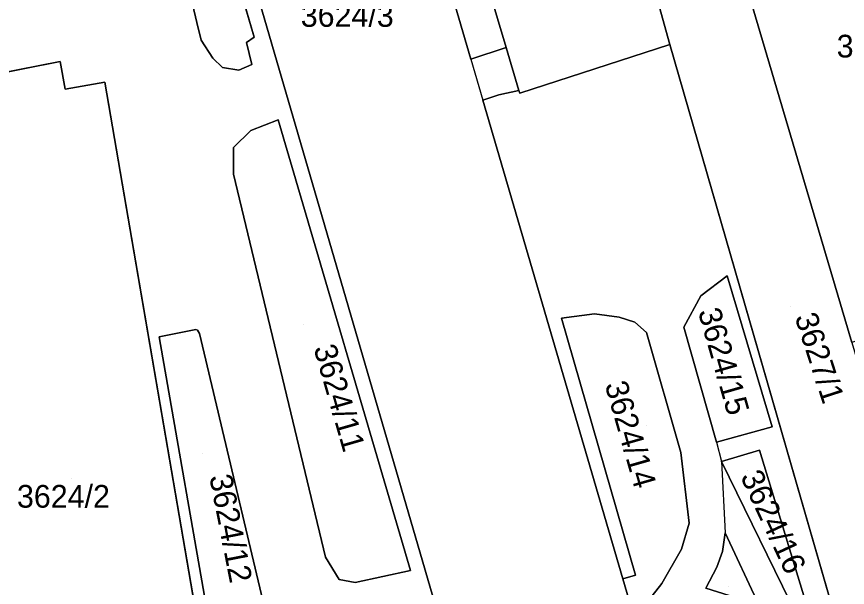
# Model space of a CAD drawing. Extents: x -264070 to -262271, y -1238894 to -1238141.
# Drawn here: x -262486.4 to -262413.2, y -1238359.9 to -1238309.6 of the extents above; entities that cross this region are included whole.
import ezdxf

# ---------------------------------------------------------------- set-up
doc = ezdxf.new("R2010")
doc.units = 0
for name, color, linetype in [('body_kn', 7, 'Continuous'), ('kladpar_druhypozemkov', 7, 'Continuous'), ('kladpar_hranice', 7, 'Continuous'), ('kladpar_parcelnecisla', 7, 'Continuous'), ('kladpar_plochy', 7, 'Continuous'), ('zappar_hrandruhpozemk', 7, 'Continuous')]:
    doc.layers.add(name, color=color, linetype=linetype)

msp = doc.modelspace()

# ---------------------------------------------------------------- linework, layer by layer
at = {"layer": 'body_kn'}
for p, q in [((-262421.33, -1238309.66), (-262421.33, -1238309.66)), ((-262470.49, -1238310.16), (-262470.49, -1238310.16)), ((-262470.12, -1238311.72), (-262470.12, -1238311.72)), ((-262466.12, -1238311.92), (-262466.12, -1238311.92)), ((-262465.44, -1238311.47), (-262465.44, -1238311.47)), ((-262443.28, -1238312.36), (-262443.28, -1238312.36)), ((-262428.87, -1238312.11), (-262428.87, -1238312.11)), ((-262469.1, -1238313.32), (-262469.1, -1238313.32)), ((-262446.37, -1238313.41), (-262446.37, -1238313.41)), ((-262446.37, -1238313.41), (-262446.37, -1238313.41)), ((-262482.51, -1238313.6), (-262482.51, -1238313.6)), ((-262468.25, -1238314.14), (-262468.25, -1238314.14)), ((-262465.67, -1238313.86), (-262465.67, -1238313.86)), ((-262466.8, -1238314.36), (-262466.8, -1238314.36)), ((-262478.58, -1238315.41), (-262478.58, -1238315.41)), ((-262478.58, -1238315.41), (-262478.58, -1238315.41)), ((-262482.07, -1238316.03), (-262482.07, -1238316.03)), ((-262442.15, -1238316.17), (-262442.15, -1238316.17)), ((-262442.08, -1238316.4), (-262442.08, -1238316.4)), ((-262445.32, -1238317.02), (-262445.32, -1238317.02)), ((-262443.91, -1238316.54), (-262443.91, -1238316.54)), ((-262463.35, -1238318.73), (-262463.35, -1238318.73)), ((-262465.74, -1238319.69), (-262465.74, -1238319.69)), ((-262467.27, -1238321.18), (-262467.27, -1238321.18)), ((-262467.27, -1238323.54), (-262467.27, -1238323.54)), ((-262423.81, -1238332.49), (-262423.81, -1238332.49)), ((-262426.15, -1238334.23), (-262426.15, -1238334.23)), ((-262435.5, -1238335.84), (-262435.5, -1238335.84)), ((-262433.32, -1238336.12), (-262433.32, -1238336.12)), ((-262433.32, -1238336.12), (-262433.32, -1238336.12)), ((-262438.39, -1238336.22), (-262438.39, -1238336.22)), ((-262431.96, -1238336.57), (-262431.96, -1238336.57)), ((-262470.57, -1238337.22), (-262470.57, -1238337.22)), ((-262470.44, -1238337.27), (-262470.44, -1238337.27)), ((-262470.25, -1238337.56), (-262470.25, -1238337.56)), ((-262430.91, -1238337.47), (-262430.91, -1238337.47)), ((-262427.64, -1238336.99), (-262427.64, -1238336.99)), ((-262473.81, -1238337.84), (-262473.81, -1238337.84)), ((-262419.85, -1238345.78), (-262419.85, -1238345.78)), ((-262419.85, -1238345.78), (-262419.85, -1238345.78)), ((-262424.77, -1238347.14), (-262424.77, -1238347.14)), ((-262424.77, -1238347.14), (-262424.77, -1238347.14)), ((-262420.97, -1238347.83), (-262420.97, -1238347.83)), ((-262420.97, -1238347.83), (-262420.97, -1238347.83)), ((-262427.9, -1238348.04), (-262427.9, -1238348.04)), ((-262424.33, -1238348.83), (-262424.33, -1238348.83)), ((-262427.16, -1238354.26), (-262427.16, -1238354.26)), ((-262424.01, -1238355.12), (-262424.01, -1238355.12)), ((-262427.83, -1238356.56), (-262427.83, -1238356.56)), ((-262459.16, -1238357.25), (-262459.16, -1238357.25)), ((-262424.22, -1238356.75), (-262424.22, -1238356.75)), ((-262451.69, -1238358.43), (-262451.69, -1238358.43)), ((-262451.69, -1238358.43), (-262451.69, -1238358.43)), ((-262431.89, -1238358.85), (-262431.89, -1238358.85)), ((-262424.74, -1238358.15), (-262424.74, -1238358.15)), ((-262457.97, -1238359.22), (-262457.97, -1238359.22)), ((-262456.56, -1238359.48), (-262456.56, -1238359.48)), ((-262433, -1238359.17), (-262433, -1238359.17)), ((-262429.56, -1238359.57), (-262429.56, -1238359.57))]:
    msp.add_line(p, q, dxfattribs=at)
at = {"layer": 'kladpar_druhypozemkov'}
for p, q in [((-262418.23, -1238335.15), (-262418.23, -1238335.15)), ((-262461.07, -1238336.79), (-262461.07, -1238336.79)), ((-262422.88, -1238339.93), (-262422.88, -1238339.93)), ((-262430.91, -1238345.67), (-262430.91, -1238345.67)), ((-262469.97, -1238348.09), (-262469.97, -1238348.09)), ((-262422.07, -1238349.59), (-262422.07, -1238349.59)), ((-262481.53, -1238350.32), (-262481.53, -1238350.32)), ((-262423.69, -1238359.83), (-262423.69, -1238359.83))]:
    msp.add_line(p, q, dxfattribs=at)
at = {"layer": 'kladpar_hranice'}
for points in [[(-262397.8, -1238318.94), (-262378.39, -1238313.48), (-262374.91, -1238325.69), (-262412.84, -1238338.35), (-262421.33, -1238309.66), (-262421.77, -1238308.15), (-262423.88, -1238308.83), (-262426.19, -1238301.22), (-262431.43, -1238302.89), (-262444.81, -1238307.22), (-262462.5, -1238248.67), (-262481.74, -1238257.04), (-262483.18, -1238257.27), (-262492.09, -1238257.81), (-262491.54, -1238256.33), (-262491.48, -1238256.18), (-262489.87, -1238252.04), (-262478.54, -1238253.05), (-262472.8, -1238248.65), (-262452.64, -1238226.14), (-262431.42, -1238202.75)], [(-262446.37, -1238313.41), (-262443.28, -1238312.36), (-262442.15, -1238316.17), (-262443.91, -1238316.54), (-262445.32, -1238317.02), (-262433, -1238359.17), (-262432.24, -1238361.77), (-262448.08, -1238366.37), (-262477.39, -1238265.73), (-262478.53, -1238266), (-262479.64, -1238266.25), (-262480.02, -1238266.34), (-262480.55, -1238264.32), (-262484.04, -1238265.15), (-262485.99, -1238258.55), (-262479.88, -1238257.12), (-262479.92, -1238256.98), (-262464.24, -1238252.27), (-262446.37, -1238313.41)], [(-262444.81, -1238307.22), (-262443.28, -1238312.36), (-262446.37, -1238313.41), (-262464.24, -1238252.27)], [(-262467.02, -1238382.99), (-262478.58, -1238315.41), (-262482.07, -1238316.03), (-262482.51, -1238313.6), (-262491.6, -1238315.39), (-262491.17, -1238317.65), (-262494.82, -1238318.32), (-262491.81, -1238336.03), (-262493.42, -1238336.31), (-262496.69, -1238316.53), (-262508.44, -1238318.51), (-262511.28, -1238319.26), (-262501.35, -1238280.43), (-262500.84, -1238279.56), (-262498.01, -1238273.9), (-262492.09, -1238257.81)], [(-262471.82, -1238289.57), (-262465.44, -1238311.47), (-262466.12, -1238311.92), (-262465.67, -1238313.86), (-262466.8, -1238314.36), (-262468.25, -1238314.14), (-262469.1, -1238313.32), (-262470.12, -1238311.72), (-262470.49, -1238310.16), (-262475.23, -1238290.18), (-262480.06, -1238270.15), (-262480.27, -1238268.84), (-262480.3, -1238268.31), (-262480.25, -1238267.92), (-262479.64, -1238266.25), (-262478.53, -1238266), (-262471.82, -1238289.57)], [(-262477.39, -1238265.73), (-262448.08, -1238366.37)], [(-262475.23, -1238290.18), (-262470.49, -1238310.16), (-262470.12, -1238311.72), (-262469.1, -1238313.32), (-262468.25, -1238314.14), (-262466.8, -1238314.36), (-262465.67, -1238313.86), (-262466.12, -1238311.92), (-262465.44, -1238311.47), (-262471.82, -1238289.57)], [(-262412.84, -1238338.35), (-262410.23, -1238347.2), (-262403.99, -1238368.32), (-262401.21, -1238367.32), (-262398.48, -1238374.94), (-262409.51, -1238378.89), (-262412.33, -1238369.48), (-262428.87, -1238312.11), (-262431.43, -1238302.89), (-262426.19, -1238301.22), (-262423.88, -1238308.83), (-262421.77, -1238308.15), (-262421.33, -1238309.66), (-262412.84, -1238338.35)], [(-262431.43, -1238302.89), (-262428.87, -1238312.11), (-262442.08, -1238316.4), (-262442.15, -1238316.17), (-262443.28, -1238312.36), (-262444.81, -1238307.22), (-262431.43, -1238302.89)], [(-262431.61, -1238362.16), (-262429.56, -1238359.57), (-262427.83, -1238356.56), (-262427.16, -1238354.26), (-262427.9, -1238348.04), (-262430.91, -1238337.47), (-262431.96, -1238336.57), (-262433.32, -1238336.12), (-262435.5, -1238335.84), (-262438.39, -1238336.22), (-262431.89, -1238358.85), (-262433, -1238359.17), (-262445.32, -1238317.02), (-262443.91, -1238316.54), (-262442.15, -1238316.17), (-262442.08, -1238316.4), (-262428.87, -1238312.11), (-262412.33, -1238369.48)], [(-262478.58, -1238315.41), (-262467.02, -1238382.99), (-262461.18, -1238381.86), (-262460.01, -1238387.15), (-262465.9, -1238389.56), (-262482.13, -1238392.42), (-262486.08, -1238369.83), (-262487.28, -1238370.05), (-262487.69, -1238367.64), (-262486.49, -1238367.42), (-262491.81, -1238336.03), (-262494.82, -1238318.32), (-262491.17, -1238317.65), (-262491.6, -1238315.39), (-262482.51, -1238313.6), (-262482.07, -1238316.03), (-262478.58, -1238315.41)], [(-262451.69, -1238358.43), (-262456.56, -1238359.48), (-262457.97, -1238359.22), (-262459.16, -1238357.25), (-262467.27, -1238323.54), (-262467.27, -1238321.18), (-262465.74, -1238319.69), (-262463.35, -1238318.73), (-262451.69, -1238358.43)], [(-262463.35, -1238318.73), (-262465.74, -1238319.69), (-262467.27, -1238321.18), (-262467.27, -1238323.54), (-262459.16, -1238357.25), (-262457.97, -1238359.22), (-262456.56, -1238359.48), (-262451.69, -1238358.43), (-262463.35, -1238318.73)], [(-262419.85, -1238345.78), (-262424.77, -1238347.14), (-262427.64, -1238336.99), (-262426.15, -1238334.23), (-262423.81, -1238332.49), (-262419.85, -1238345.78)], [(-262426.15, -1238334.23), (-262427.64, -1238336.99), (-262424.77, -1238347.14), (-262419.85, -1238345.78), (-262423.81, -1238332.49), (-262426.15, -1238334.23)], [(-262433.32, -1238336.12), (-262431.96, -1238336.57), (-262430.91, -1238337.47), (-262427.9, -1238348.04), (-262427.16, -1238354.26), (-262427.83, -1238356.56), (-262429.56, -1238359.57), (-262431.61, -1238362.16), (-262434.46, -1238363.72), (-262447.64, -1238367.83), (-262448.08, -1238366.37), (-262432.24, -1238361.77), (-262433, -1238359.17), (-262431.89, -1238358.85), (-262438.39, -1238336.22), (-262435.5, -1238335.84), (-262433.32, -1238336.12)], [(-262464, -1238363.91), (-262464.15, -1238364.45), (-262464.52, -1238364.74), (-262467.54, -1238366.06), (-262469.21, -1238364.23), (-262473.81, -1238337.84), (-262470.57, -1238337.22), (-262470.44, -1238337.27), (-262470.25, -1238337.56), (-262464, -1238363.91)], [(-262470.25, -1238337.56), (-262470.44, -1238337.27), (-262470.57, -1238337.22), (-262473.81, -1238337.84), (-262469.21, -1238364.23), (-262467.54, -1238366.06), (-262464.52, -1238364.74), (-262464.15, -1238364.45), (-262464, -1238363.91), (-262470.25, -1238337.56)], [(-262420.97, -1238347.83), (-262416.36, -1238362.97), (-262417.59, -1238362.58), (-262424.33, -1238348.83), (-262420.97, -1238347.83)], [(-262424.33, -1238348.83), (-262417.59, -1238362.58), (-262416.36, -1238362.97), (-262420.97, -1238347.83), (-262424.33, -1238348.83)], [(-262421.05, -1238361.46), (-262425.7, -1238359.99), (-262424.74, -1238358.15), (-262424.22, -1238356.75), (-262424.01, -1238355.12), (-262421.05, -1238361.46)], [(-262424.01, -1238355.12), (-262424.22, -1238356.75), (-262424.74, -1238358.15), (-262425.7, -1238359.99), (-262421.05, -1238361.46), (-262424.01, -1238355.12)]]:
    msp.add_lwpolyline(points, dxfattribs=at)
at = {"layer": 'kladpar_plochy'}
for p, q in [((-262446.37, -1238313.41), (-262464.24, -1238252.27)), ((-262477.39, -1238265.73), (-262448.08, -1238366.37)), ((-262465.44, -1238311.47), (-262471.82, -1238289.57)), ((-262475.23, -1238290.18), (-262470.49, -1238310.16)), ((-262444.81, -1238307.22), (-262443.28, -1238312.36)), ((-262421.33, -1238309.66), (-262421.77, -1238308.15)), ((-262412.84, -1238338.35), (-262421.33, -1238309.66)), ((-262470.49, -1238310.16), (-262470.12, -1238311.72)), ((-262470.12, -1238311.72), (-262469.1, -1238313.32)), ((-262466.12, -1238311.92), (-262465.44, -1238311.47)), ((-262465.67, -1238313.86), (-262466.12, -1238311.92)), ((-262443.28, -1238312.36), (-262446.37, -1238313.41)), ((-262442.08, -1238316.4), (-262428.87, -1238312.11)), ((-262428.87, -1238312.11), (-262412.33, -1238369.48)), ((-262469.1, -1238313.32), (-262468.25, -1238314.14)), ((-262482.51, -1238313.6), (-262491.6, -1238315.39)), ((-262482.07, -1238316.03), (-262482.51, -1238313.6)), ((-262468.25, -1238314.14), (-262466.8, -1238314.36)), ((-262466.8, -1238314.36), (-262465.67, -1238313.86)), ((-262478.58, -1238315.41), (-262482.07, -1238316.03)), ((-262467.02, -1238382.99), (-262478.58, -1238315.41)), ((-262443.91, -1238316.54), (-262442.15, -1238316.17)), ((-262442.15, -1238316.17), (-262442.08, -1238316.4)), ((-262445.32, -1238317.02), (-262443.91, -1238316.54)), ((-262433, -1238359.17), (-262445.32, -1238317.02)), ((-262463.35, -1238318.73), (-262465.74, -1238319.69)), ((-262451.69, -1238358.43), (-262463.35, -1238318.73)), ((-262465.74, -1238319.69), (-262467.27, -1238321.18)), ((-262467.27, -1238321.18), (-262467.27, -1238323.54)), ((-262467.27, -1238323.54), (-262459.16, -1238357.25)), ((-262423.81, -1238332.49), (-262426.15, -1238334.23)), ((-262419.85, -1238345.78), (-262423.81, -1238332.49)), ((-262426.15, -1238334.23), (-262427.64, -1238336.99)), ((-262435.5, -1238335.84), (-262438.39, -1238336.22)), ((-262433.32, -1238336.12), (-262435.5, -1238335.84)), ((-262431.96, -1238336.57), (-262433.32, -1238336.12)), ((-262438.39, -1238336.22), (-262431.89, -1238358.85)), ((-262430.91, -1238337.47), (-262431.96, -1238336.57)), ((-262470.57, -1238337.22), (-262473.81, -1238337.84)), ((-262470.44, -1238337.27), (-262470.57, -1238337.22)), ((-262470.25, -1238337.56), (-262470.44, -1238337.27)), ((-262464, -1238363.91), (-262470.25, -1238337.56)), ((-262427.9, -1238348.04), (-262430.91, -1238337.47)), ((-262427.64, -1238336.99), (-262424.77, -1238347.14)), ((-262473.81, -1238337.84), (-262469.21, -1238364.23)), ((-262424.77, -1238347.14), (-262419.85, -1238345.78)), ((-262420.97, -1238347.83), (-262424.33, -1238348.83)), ((-262416.36, -1238362.97), (-262420.97, -1238347.83)), ((-262427.16, -1238354.26), (-262427.9, -1238348.04)), ((-262424.33, -1238348.83), (-262417.59, -1238362.58)), ((-262427.83, -1238356.56), (-262427.16, -1238354.26)), ((-262424.01, -1238355.12), (-262424.22, -1238356.75)), ((-262421.05, -1238361.46), (-262424.01, -1238355.12)), ((-262429.56, -1238359.57), (-262427.83, -1238356.56)), ((-262459.16, -1238357.25), (-262457.97, -1238359.22)), ((-262424.22, -1238356.75), (-262424.74, -1238358.15)), ((-262456.56, -1238359.48), (-262451.69, -1238358.43)), ((-262431.89, -1238358.85), (-262433, -1238359.17)), ((-262424.74, -1238358.15), (-262425.7, -1238359.99)), ((-262457.97, -1238359.22), (-262456.56, -1238359.48)), ((-262431.61, -1238362.16), (-262429.56, -1238359.57))]:
    msp.add_line(p, q, dxfattribs=at)
for points in [[(-262446.37, -1238313.41), (-262443.28, -1238312.36), (-262442.15, -1238316.17), (-262443.91, -1238316.54), (-262445.32, -1238317.02), (-262433, -1238359.17), (-262432.24, -1238361.77), (-262448.08, -1238366.37), (-262477.39, -1238265.73), (-262478.53, -1238266), (-262479.64, -1238266.25), (-262480.02, -1238266.34), (-262480.55, -1238264.32), (-262484.04, -1238265.15), (-262485.99, -1238258.55), (-262479.88, -1238257.12), (-262479.92, -1238256.98), (-262464.24, -1238252.27)], [(-262471.82, -1238289.57), (-262465.44, -1238311.47), (-262466.12, -1238311.92), (-262465.67, -1238313.86), (-262466.8, -1238314.36), (-262468.25, -1238314.14), (-262469.1, -1238313.32), (-262470.12, -1238311.72), (-262470.49, -1238310.16), (-262475.23, -1238290.18), (-262480.06, -1238270.15), (-262480.27, -1238268.84), (-262480.3, -1238268.31), (-262480.25, -1238267.92), (-262479.64, -1238266.25), (-262478.53, -1238266)], [(-262412.84, -1238338.35), (-262410.23, -1238347.2), (-262403.99, -1238368.32), (-262401.21, -1238367.32), (-262398.48, -1238374.94), (-262409.51, -1238378.89), (-262412.33, -1238369.48), (-262428.87, -1238312.11), (-262431.43, -1238302.89), (-262426.19, -1238301.22), (-262423.88, -1238308.83), (-262421.77, -1238308.15), (-262421.33, -1238309.66)], [(-262431.43, -1238302.89), (-262428.87, -1238312.11), (-262442.08, -1238316.4), (-262442.15, -1238316.17), (-262443.28, -1238312.36), (-262444.81, -1238307.22)], [(-262478.58, -1238315.41), (-262467.02, -1238382.99), (-262461.18, -1238381.86), (-262460.01, -1238387.15), (-262465.9, -1238389.56), (-262482.13, -1238392.42), (-262486.08, -1238369.83), (-262487.28, -1238370.05), (-262487.69, -1238367.64), (-262486.49, -1238367.42), (-262491.81, -1238336.03), (-262494.82, -1238318.32), (-262491.17, -1238317.65), (-262491.6, -1238315.39), (-262482.51, -1238313.6), (-262482.07, -1238316.03)], [(-262451.69, -1238358.43), (-262456.56, -1238359.48), (-262457.97, -1238359.22), (-262459.16, -1238357.25), (-262467.27, -1238323.54), (-262467.27, -1238321.18), (-262465.74, -1238319.69), (-262463.35, -1238318.73)], [(-262419.85, -1238345.78), (-262424.77, -1238347.14), (-262427.64, -1238336.99), (-262426.15, -1238334.23), (-262423.81, -1238332.49)], [(-262433.32, -1238336.12), (-262431.96, -1238336.57), (-262430.91, -1238337.47), (-262427.9, -1238348.04), (-262427.16, -1238354.26), (-262427.83, -1238356.56), (-262429.56, -1238359.57), (-262431.61, -1238362.16), (-262434.46, -1238363.72), (-262447.64, -1238367.83), (-262448.08, -1238366.37), (-262432.24, -1238361.77), (-262433, -1238359.17), (-262431.89, -1238358.85), (-262438.39, -1238336.22), (-262435.5, -1238335.84)], [(-262464, -1238363.91), (-262464.15, -1238364.45), (-262464.52, -1238364.74), (-262467.54, -1238366.06), (-262469.21, -1238364.23), (-262473.81, -1238337.84), (-262470.57, -1238337.22), (-262470.44, -1238337.27), (-262470.25, -1238337.56)], [(-262420.97, -1238347.83), (-262416.36, -1238362.97), (-262417.59, -1238362.58), (-262424.33, -1238348.83)], [(-262421.05, -1238361.46), (-262425.7, -1238359.99), (-262424.74, -1238358.15), (-262424.22, -1238356.75), (-262424.01, -1238355.12)]]:
    msp.add_lwpolyline(points, close=True, dxfattribs=at)
at = {"layer": 'zappar_hrandruhpozemk'}
msp.add_line((-262446.37, -1238313.41), (-262445.32, -1238317.02), dxfattribs=at)
msp.add_lwpolyline([(-262424.77, -1238347.14), (-262424.33, -1238348.83), (-262424.01, -1238355.12)], dxfattribs=at)

# ---------------------------------------------------------------- texts
at = {"layer": 'kladpar_parcelnecisla'}
for s, p in [('3624/3', (-262461.351, -1238310.55)), ('3690/3', (-262414.186, -1238313.25)), ('3624/2', (-262486.326, -1238352.9))]:
    msp.add_text(s, height=2, dxfattribs=at).set_placement(p)
for s, rotation, p in [('3624/15', 286, (-262426.406, -1238335.623)), ('3627/1', 288, (-262417.897, -1238336.101)), ('3624/11', 286, (-262460.238, -1238338.83)), ('3624/14', 286, (-262434.611, -1238342.056)), ('3624/12', 281, (-262469.406, -1238350.155)), ('3624/16', 295, (-262422.696, -1238350.162))]:
    msp.add_text(s, height=2, rotation=rotation, dxfattribs=at).set_placement(p)

doc.saveas('drawing.dxf')
